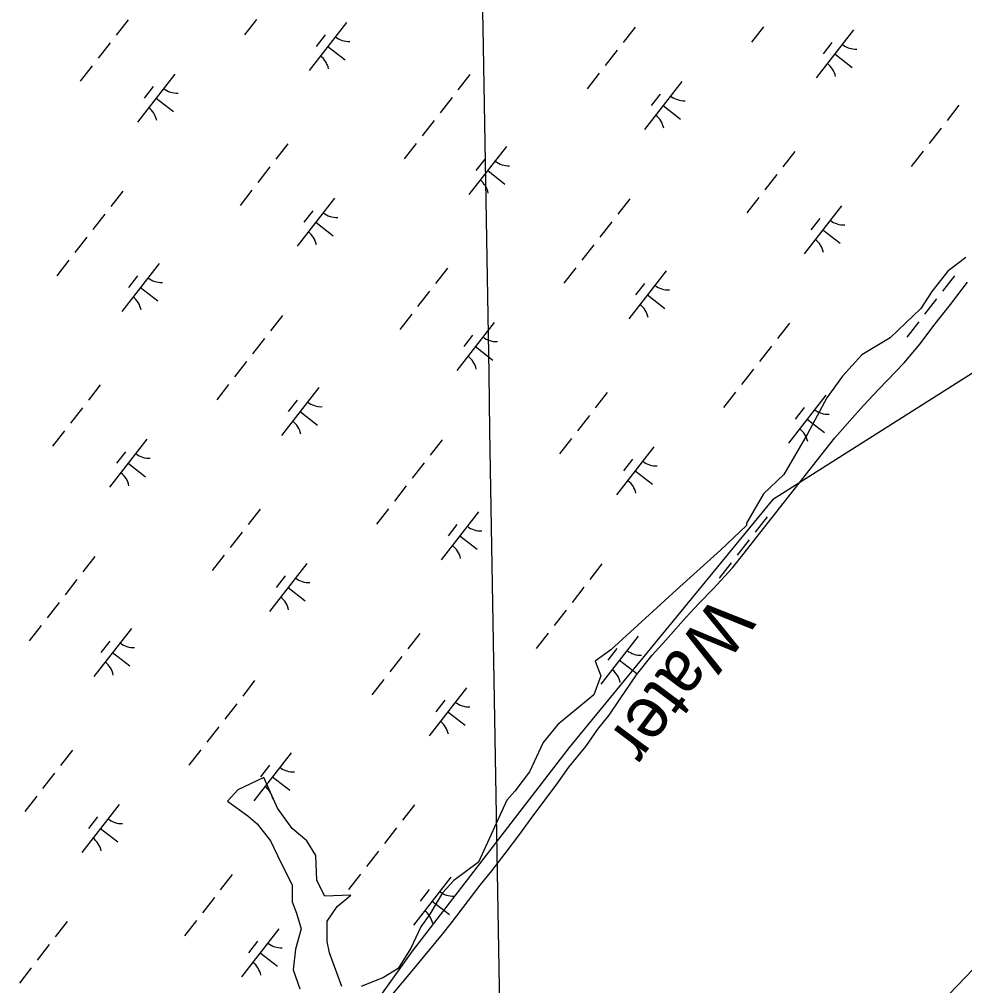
# Model space of a CAD drawing. Extents: x 3888273 to 3909528, y 158682 to 181032.
# Drawn here: x 3898795 to 3899572, y 169980 to 170774 of the extents above; entities that cross this region are included whole.
import ezdxf

# ---------------------------------------------------------------- set-up
doc = ezdxf.new("R2010")
doc.units = 0
for name, color, linetype in [('V-GRID-MAJR', 7, 'Continuous'), ('V-RIVR-EDGE', 7, 'Continuous'), ('V-RIVR-IDEN', 7, 'Continuous'), ('V-RRAP-FSHR', 7, 'Continuous'), ('V-TOPO-DPTH', 7, 'Continuous'), ('V-TOPO-MINR', 7, 'Continuous'), ('V-WETL-SWMP', 7, 'Continuous')]:
    doc.layers.add(name, color=color, linetype=linetype)

msp = doc.modelspace()

# ---------------------------------------------------------------- linework, layer by layer
at = {"layer": 'V-GRID-MAJR'}
msp.add_spline([(3899339.28, 161091.93), (3899310.23, 162813.43), (3899207.97, 168873.65), (3899105.71, 174933.86), (3899088.15, 175974.62)], degree=3, dxfattribs=at)
at = {"layer": 'V-RIVR-EDGE'}
for points in [[(3899572.75, 170578.5), (3899557.88, 170567.35), (3899544.87, 170550.63), (3899535.58, 170536.69), (3899510.49, 170512.53), (3899487.26, 170498.59), (3899471.46, 170480.94), (3899458.45, 170463.28), (3899442.66, 170433.55), (3899423.14, 170400.09), (3899406.42, 170384.3), (3899392.48, 170360.14), (3899392.48, 170358.28), (3899371.11, 170337.84), (3899334.87, 170305.32), (3899280.98, 170256.07), (3899267.97, 170246.77), (3899272.61, 170234.7), (3899267.04, 170218.9), (3899237.3, 170194.74), (3899225.22, 170179.87), (3899214.07, 170155.71), (3899201.99, 170139.92), (3899195.49, 170132.48), (3899172.26, 170081.38), (3899151.82, 170066.51), (3899142.52, 170056.29), (3899132.3, 170038.63), (3899124.87, 170028.41), (3899116.51, 170010.76), (3899106.28, 169994.03), (3899094.2, 169986.6), (3899075.62, 169979.16)], [(3899059.82, 169979.16), (3899049.6, 170007.04), (3899047.74, 170016.33), (3899047.74, 170033.06), (3899056.11, 170045.14), (3899067.26, 170054.43), (3899045.89, 170053.5), (3899039.38, 170066.51), (3899038.45, 170086.95), (3899031.02, 170099.03), (3899018.94, 170109.25), (3899006.86, 170125.98), (3898995.71, 170151.07), (3898974.34, 170140.85), (3898965.97, 170131.55), (3898982.7, 170119.47), (3898990.13, 170112.97), (3899001.28, 170099.03), (3899006.86, 170086.95), (3899012.43, 170075.8), (3899018.94, 170062.79), (3899018.94, 170048.85), (3899022.66, 170039.56), (3899026.37, 170026.55), (3899021.73, 170009.83), (3899019.87, 169993.1), (3899025.44, 169977.3)]]:
    msp.add_lwpolyline(points, dxfattribs=at)
at = {"layer": 'V-RRAP-FSHR'}
msp.add_lwpolyline([(3899619.35, 170509.38), (3899413.71, 170379.29), (3899246.75, 170175.75), (3899117.68, 170008.38), (3899027.87, 169882.5)], dxfattribs=at)
at = {"layer": 'V-TOPO-DPTH'}
msp.add_lwpolyline([(3899775.67, 170198.67), (3899322.94, 169727.04)], dxfattribs=at)
at = {"layer": 'V-TOPO-MINR'}
msp.add_lwpolyline([(3899775.67, 170198.67), (3899322.94, 169727.04)], dxfattribs=at)
at = {"layer": 'V-WETL-SWMP'}
for p, q in [((3898884.18, 170774.03), (3898874.35, 170761.4)), ((3898989.64, 170774.27), (3898979.81, 170761.64)), ((3899063.78, 170771.79), (3899033.08, 170732.33)), ((3899300.84, 170767.8), (3899291.02, 170755.17)), ((3899406.31, 170768.04), (3899396.48, 170755.41)), ((3899480.45, 170765.57), (3899449.75, 170726.11)), ((3898869.44, 170755.08), (3898859.61, 170742.46)), ((3899046.03, 170761.54), (3899038.66, 170752.07)), ((3899462.69, 170755.31), (3899455.32, 170745.84)), ((3899048.43, 170752.06), (3899062.64, 170741.01)), ((3899286.11, 170748.86), (3899276.28, 170736.23)), ((3899465.1, 170745.84), (3899479.3, 170734.78)), ((3898854.7, 170736.14), (3898844.88, 170723.51)), ((3898922.54, 170729.35), (3898891.84, 170689.88)), ((3899165.13, 170728.95), (3899155.31, 170716.32)), ((3899271.37, 170729.92), (3899261.54, 170717.29)), ((3899339.21, 170723.12), (3899308.5, 170683.66)), ((3898904.78, 170719.09), (3898897.42, 170709.62)), ((3898907.19, 170709.61), (3898921.4, 170698.56)), ((3899150.4, 170710.01), (3899140.57, 170697.38)), ((3899321.45, 170712.86), (3899314.08, 170703.39)), ((3899323.86, 170703.39), (3899338.06, 170692.34)), ((3899567.06, 170703.78), (3899557.24, 170691.15)), ((3899135.66, 170691.06), (3899125.83, 170678.44)), ((3899552.33, 170684.84), (3899542.5, 170672.21)), ((3899015.46, 170671.88), (3899005.63, 170659.25)), ((3899120.92, 170672.12), (3899111.1, 170659.5)), ((3899195.06, 170669.65), (3899164.36, 170630.19)), ((3899177.31, 170659.39), (3899169.94, 170649.92)), ((3899432.12, 170665.65), (3899422.3, 170653.03)), ((3899537.59, 170665.9), (3899527.76, 170653.27)), ((3899000.72, 170652.94), (3898990.89, 170640.31)), ((3899179.71, 170649.92), (3899193.92, 170638.87)), ((3899417.39, 170646.71), (3899407.56, 170634.09)), ((3898879.75, 170633.03), (3898869.92, 170620.4)), ((3898985.98, 170634), (3898976.16, 170621.37)), ((3899402.65, 170627.77), (3899392.82, 170615.14)), ((3899053.82, 170627.2), (3899023.12, 170587.74)), ((3899296.41, 170626.8), (3899286.59, 170614.18)), ((3899470.49, 170620.98), (3899439.79, 170581.51)), ((3898865.01, 170614.09), (3898855.18, 170601.46)), ((3899036.07, 170616.94), (3899028.7, 170607.47)), ((3899038.47, 170607.47), (3899052.68, 170596.42)), ((3899281.68, 170607.86), (3899271.85, 170595.23)), ((3899452.73, 170610.72), (3899445.36, 170601.25)), ((3899455.14, 170601.24), (3899469.34, 170590.19)), ((3898850.27, 170595.15), (3898840.45, 170582.52)), ((3899266.94, 170588.92), (3899257.11, 170576.29)), ((3898835.53, 170576.2), (3898825.71, 170563.58)), ((3898909.68, 170573.73), (3898878.97, 170534.27)), ((3899146.74, 170569.74), (3899136.91, 170557.11)), ((3899252.2, 170569.98), (3899242.38, 170557.35)), ((3899326.34, 170567.51), (3899295.64, 170528.04)), ((3898891.92, 170563.47), (3898884.55, 170554)), ((3899308.59, 170557.25), (3899301.22, 170547.78)), ((3899563.41, 170563.51), (3899553.58, 170550.88)), ((3899560.01, 170539.76), (3899573.95, 170558.36)), ((3898894.32, 170554), (3898908.53, 170542.95)), ((3899132, 170550.79), (3899122.17, 170538.17)), ((3899310.99, 170547.77), (3899325.2, 170536.72)), ((3899548.67, 170544.57), (3899538.84, 170531.94)), ((3899546.45, 170522.73), (3899560.01, 170539.76)), ((3899011.03, 170530.89), (3899001.2, 170518.26)), ((3899117.26, 170531.85), (3899107.44, 170519.22)), ((3899185.1, 170525.06), (3899154.4, 170485.59)), ((3899427.7, 170524.66), (3899417.87, 170512.03)), ((3899533.93, 170525.63), (3899524.1, 170513)), ((3899535.22, 170507.69), (3899546.45, 170522.73)), ((3898996.29, 170511.94), (3898986.46, 170499.32)), ((3899167.35, 170514.8), (3899159.98, 170505.33)), ((3899169.75, 170505.33), (3899183.96, 170494.27)), ((3899412.96, 170505.72), (3899403.13, 170493.09)), ((3899522.04, 170491.85), (3899535.22, 170507.69)), ((3898981.55, 170493), (3898971.73, 170480.37)), ((3899398.22, 170486.78), (3899388.39, 170474.15)), ((3899501.06, 170470.43), (3899522.04, 170491.85)), ((3898861.35, 170473.82), (3898851.53, 170461.19)), ((3898966.81, 170474.06), (3898956.99, 170461.43)), ((3899040.96, 170471.59), (3899010.25, 170432.12)), ((3899488.63, 170456.95), (3899501.06, 170470.43)), ((3899023.2, 170461.33), (3899015.83, 170451.86)), ((3899278.02, 170467.59), (3899268.19, 170454.96)), ((3899383.48, 170467.83), (3899373.66, 170455.21)), ((3899457.62, 170465.36), (3899426.92, 170425.9)), ((3898846.61, 170454.88), (3898836.79, 170442.25)), ((3899439.87, 170455.1), (3899432.5, 170445.63)), ((3899477.38, 170444.27), (3899488.63, 170456.95)), ((3899025.61, 170451.86), (3899039.81, 170440.8)), ((3899263.28, 170448.65), (3899253.46, 170436.02)), ((3899442.27, 170445.63), (3899456.48, 170434.58)), ((3899464.96, 170430.39), (3899477.38, 170444.27)), ((3898831.88, 170435.93), (3898822.05, 170423.31)), ((3898899.72, 170429.14), (3898869.01, 170389.68)), ((3899248.54, 170429.71), (3899238.72, 170417.08)), ((3899453.72, 170416.14), (3899464.96, 170430.39)), ((3899142.31, 170428.74), (3899132.48, 170416.11)), ((3899316.38, 170422.91), (3899285.68, 170383.45)), ((3898881.96, 170418.88), (3898874.59, 170409.41)), ((3899413.43, 170364.67), (3899453.72, 170416.14)), ((3898884.36, 170409.41), (3898898.57, 170398.35)), ((3899127.57, 170409.8), (3899117.75, 170397.17)), ((3899298.63, 170412.65), (3899291.26, 170403.18)), ((3899301.03, 170403.18), (3899315.24, 170392.13)), ((3899112.83, 170390.86), (3899103.01, 170378.23)), ((3898992.63, 170371.67), (3898982.81, 170359.04)), ((3899098.09, 170371.91), (3899088.27, 170359.29)), ((3899172.24, 170369.44), (3899141.53, 170329.98)), ((3899409.3, 170365.45), (3899399.47, 170352.82)), ((3899154.48, 170359.18), (3899147.11, 170349.71)), ((3899400.25, 170348.04), (3899413.43, 170364.67)), ((3898977.89, 170352.73), (3898968.07, 170340.1)), ((3899156.89, 170349.71), (3899171.09, 170338.66)), ((3899394.56, 170346.5), (3899384.74, 170333.88)), ((3899390.57, 170335.38), (3899400.25, 170348.04)), ((3898963.16, 170333.79), (3898953.33, 170321.16)), ((3899380.88, 170323.5), (3899390.57, 170335.38)), ((3898856.92, 170332.82), (3898847.1, 170320.19)), ((3899031, 170326.99), (3899000.29, 170287.53)), ((3899273.59, 170326.6), (3899263.76, 170313.97)), ((3899379.82, 170327.56), (3899370, 170314.94)), ((3899365.35, 170306.45), (3899380.88, 170323.5)), ((3898842.18, 170313.88), (3898832.36, 170301.25)), ((3899013.24, 170316.74), (3899005.87, 170307.26)), ((3899015.64, 170307.26), (3899029.85, 170296.21)), ((3899258.85, 170307.65), (3899249.03, 170295.03)), ((3899353.31, 170294.15), (3899365.35, 170306.45)), ((3898827.45, 170294.94), (3898817.62, 170282.31)), ((3899342.44, 170282.65), (3899353.31, 170294.15)), ((3899244.11, 170288.71), (3899234.29, 170276.08)), ((3899326.14, 170264.03), (3899342.44, 170282.65)), ((3898812.71, 170276), (3898802.88, 170263.37)), ((3898886.85, 170273.52), (3898856.15, 170234.06)), ((3898869.09, 170263.27), (3898861.73, 170253.79)), ((3899123.91, 170269.53), (3899114.09, 170256.9)), ((3899229.38, 170269.77), (3899219.55, 170257.14)), ((3899303.52, 170267.3), (3899272.81, 170227.83)), ((3899314.88, 170251.74), (3899326.14, 170264.03)), ((3899285.76, 170257.04), (3899278.39, 170247.57)), ((3898871.5, 170253.79), (3898885.71, 170242.74)), ((3899109.17, 170250.59), (3899099.35, 170237.96)), ((3899288.17, 170247.57), (3899302.37, 170236.51)), ((3899302.1, 170235.5), (3899314.88, 170251.74)), ((3898988.2, 170230.68), (3898978.38, 170218.05)), ((3899094.44, 170231.64), (3899084.61, 170219.02)), ((3899288.56, 170215.73), (3899302.1, 170235.5)), ((3899162.28, 170224.85), (3899131.57, 170185.39)), ((3899144.52, 170214.59), (3899137.15, 170205.12)), ((3899279.67, 170202.29), (3899288.56, 170215.73)), ((3898973.46, 170211.73), (3898963.64, 170199.11)), ((3899146.93, 170205.12), (3899161.13, 170194.06)), ((3899270.37, 170190.8), (3899279.67, 170202.29)), ((3898958.73, 170192.79), (3898948.9, 170180.17)), ((3899260.31, 170176.56), (3899270.37, 170190.8)), ((3899246.35, 170159.53), (3899260.31, 170176.56)), ((3898838.53, 170173.61), (3898828.7, 170160.98)), ((3898943.99, 170173.85), (3898934.16, 170161.22)), ((3899018.13, 170171.38), (3898987.43, 170131.92)), ((3899000.37, 170161.12), (3898993.01, 170151.65)), ((3899235.91, 170144.89), (3899246.35, 170159.53)), ((3898823.79, 170154.67), (3898813.96, 170142.04)), ((3899002.78, 170151.65), (3899016.99, 170140.59)), ((3899217.71, 170120.36), (3899235.91, 170144.89)), ((3898809.05, 170135.73), (3898799.22, 170123.1)), ((3898876.89, 170128.93), (3898846.19, 170089.47)), ((3899119.48, 170128.53), (3899109.66, 170115.9)), ((3899205.32, 170103.35), (3899217.71, 170120.36)), ((3898859.13, 170118.67), (3898851.76, 170109.2)), ((3898861.54, 170109.2), (3898875.74, 170098.14)), ((3899104.75, 170109.59), (3899094.92, 170096.96)), ((3899194.09, 170088.7), (3899205.32, 170103.35)), ((3899090.01, 170090.65), (3899080.18, 170078.02)), ((3899183.24, 170074.45), (3899194.09, 170088.7)), ((3898969.81, 170071.46), (3898959.98, 170058.84)), ((3899075.27, 170071.71), (3899065.44, 170059.08)), ((3899173.55, 170062.57), (3899183.24, 170074.45)), ((3899149.41, 170069.23), (3899118.71, 170029.77)), ((3899131.66, 170058.98), (3899124.29, 170049.5)), ((3899149.93, 170031.7), (3899173.55, 170062.57)), ((3898955.07, 170052.52), (3898945.24, 170039.89)), ((3899134.06, 170049.5), (3899148.27, 170038.45)), ((3898834.1, 170032.61), (3898824.27, 170019.99)), ((3898940.33, 170033.58), (3898930.51, 170020.95)), ((3899008.17, 170026.78), (3898977.47, 169987.32)), ((3899142.56, 170022.2), (3899149.93, 170031.7)), ((3898990.41, 170016.53), (3898983.05, 170007.06)), ((3899116.59, 169990.9), (3899142.56, 170022.2)), ((3898819.36, 170013.67), (3898809.53, 170001.04)), ((3898992.82, 170007.05), (3899007.03, 169996)), ((3898804.62, 169994.73), (3898794.8, 169982.1)), ((3899102.24, 169973.87), (3899116.59, 169990.9))]:
    msp.add_line(p, q, dxfattribs=at)
for centre, start, end in [((3899065.58, 170773.72), 231.34298, 272.88664), ((3899482.25, 170767.49), 231.34298, 272.88664), ((3899031.66, 170730.12), 11.34298, 52.88663), ((3899448.32, 170723.89), 11.34298, 52.88663), ((3898924.34, 170731.27), 231.34298, 272.88664), ((3899341.01, 170725.04), 231.34298, 272.88664), ((3898890.42, 170687.67), 11.34298, 52.88663), ((3899307.08, 170681.44), 11.34298, 52.88663), ((3899196.86, 170671.57), 231.34298, 272.88664), ((3899162.94, 170627.97), 11.34298, 52.88663), ((3899055.62, 170629.12), 231.34298, 272.88664), ((3899472.29, 170622.9), 231.34298, 272.88664), ((3899021.7, 170585.52), 11.34298, 52.88663), ((3899438.36, 170579.3), 11.34298, 52.88663), ((3898911.47, 170575.65), 231.34298, 272.88664), ((3899328.14, 170569.43), 231.34298, 272.88664), ((3898877.55, 170532.05), 11.34298, 52.88663), ((3899294.22, 170525.83), 11.34298, 52.88663), ((3899186.9, 170526.98), 231.34298, 272.88664), ((3899152.98, 170483.38), 11.34298, 52.88663), ((3899042.75, 170473.51), 231.34298, 272.88664), ((3899459.42, 170467.28), 231.34298, 272.88664), ((3899008.83, 170429.91), 11.34298, 52.88663), ((3899425.5, 170423.68), 11.34298, 52.88663), ((3898901.51, 170431.06), 231.34298, 272.88664), ((3899318.18, 170424.83), 231.34298, 272.88664), ((3898867.59, 170387.46), 11.34298, 52.88663), ((3899284.26, 170381.23), 11.34298, 52.88663), ((3899174.04, 170371.36), 231.34298, 272.88664), ((3899140.11, 170327.76), 11.34298, 52.88663), ((3899032.79, 170328.92), 231.34298, 272.88664), ((3898998.87, 170285.32), 11.34298, 52.88663), ((3898888.65, 170275.45), 231.34298, 272.88664), ((3899305.32, 170269.22), 231.34298, 272.88664), ((3898854.72, 170231.85), 11.34298, 52.88663), ((3899271.39, 170225.62), 11.34298, 52.88663), ((3899164.07, 170226.77), 231.34298, 272.88664), ((3899130.15, 170183.17), 11.34298, 52.88663), ((3899019.93, 170173.3), 231.34298, 272.88664), ((3898986.01, 170129.7), 11.34298, 52.88663), ((3898878.69, 170130.85), 231.34298, 272.88664), ((3898844.76, 170087.25), 11.34298, 52.88663), ((3899151.21, 170071.16), 231.34298, 272.88664), ((3899117.29, 170027.56), 11.34298, 52.88663), ((3899009.97, 170028.71), 231.34298, 272.88664), ((3898976.04, 169985.11), 11.34298, 52.88663)]:
    msp.add_arc(centre, 17.62, start, end, dxfattribs=at)

# ---------------------------------------------------------------- texts
at = {"layer": 'V-RIVR-IDEN'}
msp.add_text('Water', height=42, rotation=233.29099, dxfattribs=at).set_placement((3899367.2, 170302.43))

doc.saveas('drawing.dxf')
